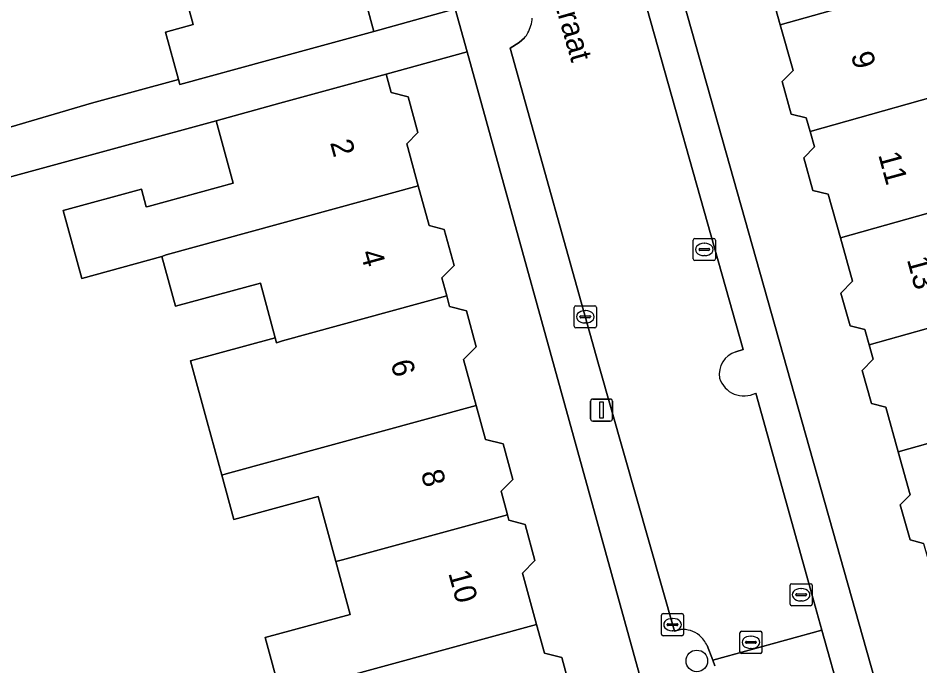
# Model space of a CAD drawing. Extents: x 162250 to 162661, y 380743 to 381606.
# Drawn here: x 162422.34 to 162463.18, y 381264.64 to 381294 of the extents above; entities that cross this region are included whole.
import ezdxf

# ---------------------------------------------------------------- set-up
doc = ezdxf.new("R2010")
doc.units = 0
for name, color, linetype in [('IMGEO_Boom', 7, 'Continuous'), ('IMGEO_Erf', 7, 'Continuous'), ('IMGEO_Kolk', 7, 'Continuous'), ('IMGEO_Lichtmast', 7, 'Continuous'), ('IMGEO_Openbare_ruimte_label', 7, 'Continuous'), ('IMGEO_Pand', 7, 'Continuous'), ('IMGEO_Pand_nummerreeks', 7, 'Continuous'), ('IMGEO_Rijbaan_lokaal_open', 7, 'Continuous'), ('IMGEO_Rioolput', 7, 'Continuous'), ('IMGEO_Voetpad_open', 7, 'Continuous')]:
    doc.layers.add(name, color=color, linetype=linetype)

msp = doc.modelspace()

# ---------------------------------------------------------------- linework, layer by layer
at = {"layer": 'IMGEO_Boom'}
msp.add_circle((162453.079, 381264.867), 0.489, dxfattribs=at)
at = {"layer": 'IMGEO_Erf'}
for points in [[(162419.551, 381288.338), (162425.667, 381290.132), (162429.605, 381291.207), (162429.017, 381293.362), (162430.274, 381293.705), (162429.295, 381297.292), (162432.01, 381298.033), (162434.759, 381298.784), (162436.833, 381299.35), (162438.459, 381293.393), (162442.142, 381294.412), (162436.765, 381313.847), (162435.015, 381320.204), (162426.714, 381350.004), (162406.556, 381344.473)], [(162450.776, 381300.808), (162465.094, 381250)], [(162463.342, 381270.192), (162462.74, 381270.346), (162462.294, 381271.936), (162462.748, 381272.4), (162462.202, 381274.344), (162461.636, 381276.362), (162460.986, 381276.528), (162460.564, 381278.03), (162461.062, 381278.54), (162460.881, 381279.184), (162460.686, 381279.88), (162460.016, 381280.051), (162459.6, 381281.533), (162460.13, 381282.076), (162459.582, 381284.03), (162459.025, 381286.013), (162458.336, 381286.189), (162457.922, 381287.665), (162458.405, 381288.16), (162458.21, 381288.855), (162458.036, 381289.475), (162457.359, 381289.648), (162456.947, 381291.116), (162457.435, 381291.615), (162456.854, 381293.685), (162456.214, 381295.967)], [(162454.43, 381250), (162442.682, 381292.462), (162439.017, 381291.448), (162439.241, 381290.628), (162440.011, 381290.425), (162440.452, 381288.809), (162439.947, 381288.298), (162440.469, 381286.386), (162440.958, 381284.594), (162441.643, 381284.414), (162442.086, 381282.789), (162441.529, 381282.226), (162441.754, 381281.402), (162441.882, 381280.933), (162442.65, 381280.731), (162443.094, 381279.105), (162442.52, 381278.526), (162443.091, 381276.434), (162443.508, 381274.906), (162444.304, 381274.696), (162444.742, 381273.091), (162444.213, 381272.557), (162444.506, 381271.485), (162444.572, 381271.243), (162445.302, 381271.051), (162445.748, 381269.416), (162445.187, 381268.849), (162445.825, 381266.512), (162446.177, 381265.221), (162446.96, 381265.015), (162447.403, 381263.39)], [(162434.226, 381263.372), (162433.53, 381265.922), (162437.383, 381266.974), (162436.729, 381269.372), (162435.926, 381272.312), (162432.114, 381271.272), (162431.565, 381273.282), (162430.907, 381275.693), (162430.151, 381278.463), (162433.991, 381279.511), (162433.315, 381281.986), (162429.474, 381280.937), (162428.861, 381283.185), (162425.23, 381282.194), (162424.389, 381285.275), (162427.933, 381286.242), (162428.152, 381285.439), (162428.239, 381285.463), (162432.089, 381286.514), (162431.316, 381289.346), (162419.659, 381286.162)]]:
    msp.add_lwpolyline(points, dxfattribs=at)
at = {"layer": 'IMGEO_Kolk'}
for p, q in [((162452.919, 381283.084), (162452.919, 381283.936)), ((162452.994, 381284.01), (162453.846, 381284.01)), ((162453.92, 381283.936), (162453.92, 381283.084)), ((162453.178, 381283.504), (162453.178, 381283.516)), ((162453.616, 381283.467), (162453.218, 381283.467)), ((162453.221, 381283.553), (162453.619, 381283.553)), ((162453.407, 381283.79), (162453.432, 381283.79)), ((162453.662, 381283.516), (162453.662, 381283.504)), ((162453.846, 381283.01), (162452.994, 381283.01)), ((162453.43, 381283.23), (162453.405, 381283.23)), ((162447.605, 381280.96), (162448.457, 381280.96)), ((162447.53, 381280.034), (162447.53, 381280.886)), ((162448.018, 381280.74), (162448.043, 381280.74)), ((162448.531, 381280.886), (162448.531, 381280.034)), ((162447.789, 381280.454), (162447.789, 381280.466)), ((162448.227, 381280.417), (162447.829, 381280.417)), ((162447.832, 381280.503), (162448.23, 381280.503)), ((162448.041, 381280.18), (162448.016, 381280.18)), ((162448.273, 381280.466), (162448.273, 381280.454)), ((162448.457, 381279.96), (162447.605, 381279.96)), ((162457.377, 381268.366), (162458.229, 381268.366)), ((162457.302, 381267.44), (162457.302, 381268.292)), ((162457.604, 381267.909), (162458.002, 381267.909)), ((162457.79, 381268.146), (162457.815, 381268.146)), ((162458.303, 381268.292), (162458.303, 381267.44)), ((162457.561, 381267.86), (162457.561, 381267.872)), ((162457.999, 381267.823), (162457.601, 381267.823)), ((162457.813, 381267.586), (162457.788, 381267.586)), ((162458.045, 381267.872), (162458.045, 381267.86)), ((162458.229, 381267.366), (162457.377, 381267.366)), ((162451.48, 381266.085), (162451.48, 381266.937)), ((162451.555, 381267.011), (162452.407, 381267.011)), ((162451.968, 381266.791), (162451.993, 381266.791)), ((162452.481, 381266.937), (162452.481, 381266.085)), ((162451.739, 381266.505), (162451.739, 381266.517)), ((162452.177, 381266.468), (162451.779, 381266.468)), ((162451.782, 381266.554), (162452.18, 381266.554)), ((162452.223, 381266.517), (162452.223, 381266.505)), ((162452.407, 381266.011), (162451.555, 381266.011)), ((162451.991, 381266.231), (162451.966, 381266.231))]:
    msp.add_line(p, q, dxfattribs=at)
for points in [[(162452.919, 381283.084), (162452.919, 381283.936)], [(162452.994, 381284.01), (162453.846, 381284.01)], [(162453.92, 381283.936), (162453.92, 381283.084)], [(162453.846, 381283.01), (162452.994, 381283.01)], [(162447.605, 381280.96), (162448.457, 381280.96)], [(162447.53, 381280.034), (162447.53, 381280.886)], [(162448.531, 381280.886), (162448.531, 381280.034)], [(162448.457, 381279.96), (162447.605, 381279.96)], [(162457.377, 381268.366), (162458.229, 381268.366)], [(162457.302, 381267.44), (162457.302, 381268.292)], [(162458.303, 381268.292), (162458.303, 381267.44)], [(162458.229, 381267.366), (162457.377, 381267.366)], [(162451.48, 381266.085), (162451.48, 381266.937)], [(162451.555, 381267.011), (162452.407, 381267.011)], [(162452.481, 381266.937), (162452.481, 381266.085)], [(162452.407, 381266.011), (162451.555, 381266.011)]]:
    msp.add_lwpolyline(points, dxfattribs=at)
for centre, radius, start, end in [((162452.996, 381283.934), 0.0765, 91.552, 178.448), ((162452.996, 381283.934), 0.0765, 91.552, 178.448), ((162453.844, 381283.934), 0.0765, 1.552, 88.448), ((162453.844, 381283.934), 0.0765, 1.552, 88.448), ((162453.218, 381283.513), 0.0403, 85.8775, 175.7526), ((162453.215, 381283.503), 0.0366, 178.938, 274.7102), ((162453.619, 381283.51), 0.043, 264.8664, 352.4533), ((162453.623, 381283.515), 0.0386, 1.7309, 96.639), ((162452.996, 381283.086), 0.0765, 181.552, 268.448), ((162452.996, 381283.086), 0.0765, 181.552, 268.448), ((162453.844, 381283.086), 0.0765, 271.552, 358.448), ((162453.844, 381283.086), 0.0765, 271.552, 358.448), ((162447.607, 381280.884), 0.0765, 91.552, 178.448), ((162447.607, 381280.884), 0.0765, 91.552, 178.448), ((162448.455, 381280.884), 0.0765, 1.552, 88.448), ((162448.455, 381280.884), 0.0765, 1.552, 88.448), ((162447.829, 381280.463), 0.0403, 85.8775, 175.7526), ((162447.826, 381280.453), 0.0366, 178.938, 274.7102), ((162448.23, 381280.46), 0.043, 264.8664, 352.4533), ((162448.234, 381280.465), 0.0386, 1.7309, 96.639), ((162447.607, 381280.036), 0.0765, 181.552, 268.448), ((162447.607, 381280.036), 0.0765, 181.552, 268.448), ((162448.455, 381280.036), 0.0765, 271.552, 358.448), ((162448.455, 381280.036), 0.0765, 271.552, 358.448), ((162457.379, 381268.29), 0.0765, 91.552, 178.448), ((162457.379, 381268.29), 0.0765, 91.552, 178.448), ((162458.227, 381268.29), 0.0765, 1.552, 88.448), ((162458.227, 381268.29), 0.0765, 1.552, 88.448), ((162457.601, 381267.869), 0.0403, 85.8775, 175.7526), ((162458.006, 381267.871), 0.0386, 1.7309, 96.639), ((162457.598, 381267.859), 0.0366, 178.938, 274.7102), ((162458.002, 381267.866), 0.043, 264.8664, 352.4533), ((162457.379, 381267.442), 0.0765, 181.552, 268.448), ((162457.379, 381267.442), 0.0765, 181.552, 268.448), ((162458.227, 381267.442), 0.0765, 271.552, 358.448), ((162458.227, 381267.442), 0.0765, 271.552, 358.448), ((162451.557, 381266.935), 0.0765, 91.552, 178.448), ((162451.557, 381266.935), 0.0765, 91.552, 178.448), ((162452.405, 381266.935), 0.0765, 1.552, 88.448), ((162452.405, 381266.935), 0.0765, 1.552, 88.448), ((162451.779, 381266.514), 0.0403, 85.8775, 175.7526), ((162451.776, 381266.504), 0.0366, 178.938, 274.7102), ((162452.18, 381266.511), 0.043, 264.8664, 352.4533), ((162452.184, 381266.516), 0.0386, 1.7309, 96.639), ((162451.557, 381266.087), 0.0765, 181.552, 268.448), ((162451.557, 381266.087), 0.0765, 181.552, 268.448), ((162452.405, 381266.087), 0.0765, 271.552, 358.448), ((162452.405, 381266.087), 0.0765, 271.552, 358.448)]:
    msp.add_arc(centre, radius, start, end, dxfattribs=at)
for centre, major_axis, ratio, start_param, end_param in [((162453.406, 381283.51), (-0.387, 0.002), 0.722429, 4.712389, 7.853982), ((162453.431, 381283.51), (-0.39, 0.002), 0.717154, 1.570796, 4.712389), ((162448.017, 381280.46), (-0.387, 0.002), 0.722429, 4.712389, 7.853982), ((162448.042, 381280.46), (-0.39, 0.002), 0.717154, 1.570796, 4.712389), ((162457.789, 381267.866), (-0.387, 0.002), 0.722429, 4.712389, 7.853982), ((162457.814, 381267.866), (-0.39, 0.002), 0.717154, 1.570796, 4.712389), ((162451.967, 381266.511), (-0.387, 0.002), 0.722429, 4.712389, 7.853982), ((162451.992, 381266.511), (-0.39, 0.002), 0.717154, 1.570796, 4.712389)]:
    msp.add_ellipse(centre, major_axis=major_axis, ratio=ratio, start_param=start_param, end_param=end_param, dxfattribs=at)
at = {"layer": 'IMGEO_Lichtmast'}
for p, q in [((162448.265, 381275.834), (162448.265, 381276.634)), ((162448.265, 381276.634), (162448.265, 381275.834)), ((162448.365, 381276.734), (162449.155, 381276.734)), ((162449.155, 381276.734), (162448.365, 381276.734)), ((162449.255, 381276.634), (162449.255, 381275.834)), ((162449.255, 381275.834), (162449.255, 381276.634)), ((162449.155, 381275.734), (162448.365, 381275.734)), ((162448.365, 381275.734), (162449.155, 381275.734))]:
    msp.add_line(p, q, dxfattribs=at)
msp.add_lwpolyline([(162448.685, 381276.609), (162448.835, 381276.609), (162448.835, 381275.859), (162448.685, 381275.859), (162448.685, 381276.609)], dxfattribs=at)
for centre, start, end in [((162448.365, 381276.634), 90, 180), ((162448.365, 381276.634), 90, 180), ((162449.155, 381276.634), 0, 90), ((162449.155, 381276.634), 360, 90), ((162448.365, 381275.834), 180, 270), ((162448.365, 381275.834), 180, 270), ((162449.155, 381275.834), 270, 0), ((162449.155, 381275.834), 270, 0)]:
    msp.add_arc(centre, 0.1, start, end, dxfattribs=at)
at = {"layer": 'IMGEO_Pand'}
for points in [[(162455.695, 381298.695), (162455.898, 381297.971), (162455.203, 381297.259), (162455.515, 381296.145), (162456.214, 381295.967), (162456.854, 381293.685), (162468.441, 381296.948), (162467.864, 381299.006), (162464.06, 381297.939), (162463.283, 381300.708), (162464.079, 381300.931), (162464.047, 381301.046)], [(162436.833, 381299.35), (162434.759, 381298.784), (162432.01, 381298.033), (162429.295, 381297.292), (162430.274, 381293.705), (162429.017, 381293.362), (162429.605, 381291.207), (162429.664, 381290.992), (162433.636, 381292.076), (162438.459, 381293.393)], [(162456.854, 381293.685), (162457.435, 381291.615), (162456.947, 381291.116), (162457.359, 381289.648), (162458.036, 381289.475), (162458.21, 381288.855), (162465.929, 381291.029), (162465.241, 381293.483), (162469.109, 381294.569), (162468.441, 381296.948)], [(162439.947, 381288.298), (162440.452, 381288.809), (162440.011, 381290.425), (162439.241, 381290.628), (162439.017, 381291.448), (162434.194, 381290.132), (162431.316, 381289.346), (162432.089, 381286.514), (162428.239, 381285.463), (162428.152, 381285.439), (162427.933, 381286.242), (162424.389, 381285.275), (162425.23, 381282.194), (162428.861, 381283.185), (162429.054, 381283.273), (162440.469, 381286.386)], [(162459.582, 381284.03), (162471.116, 381287.278), (162470.532, 381289.36), (162466.699, 381288.284), (162465.929, 381291.029), (162458.21, 381288.855), (162458.405, 381288.16), (162457.922, 381287.665), (162458.336, 381286.189), (162459.025, 381286.013)], [(162471.651, 381285.37), (162471.116, 381287.278), (162459.582, 381284.03), (162460.13, 381282.076), (162459.6, 381281.533), (162460.016, 381280.051), (162460.686, 381279.88), (162460.881, 381279.184), (162468.625, 381281.365), (162467.804, 381284.291)], [(162442.086, 381282.789), (162441.643, 381284.414), (162440.958, 381284.594), (162440.469, 381286.386), (162429.054, 381283.273), (162428.861, 381283.185), (162429.474, 381280.937), (162433.315, 381281.986), (162433.991, 381279.511), (162434.054, 381279.279), (162434.32, 381279.375), (162441.754, 381281.402), (162441.529, 381282.226)], [(162442.52, 381278.526), (162443.094, 381279.105), (162442.65, 381280.731), (162441.882, 381280.933), (162441.754, 381281.402), (162434.32, 381279.375), (162434.054, 381279.279), (162433.991, 381279.511), (162430.151, 381278.463), (162430.907, 381275.693), (162431.565, 381273.282), (162431.775, 381273.347), (162443.091, 381276.434)], [(162473.801, 381277.61), (162473.216, 381279.694), (162469.395, 381278.622), (162468.625, 381281.365), (162460.881, 381279.184), (162461.062, 381278.54), (162460.564, 381278.03), (162460.986, 381276.528), (162461.636, 381276.362), (162462.202, 381274.344)], [(162473.801, 381277.61), (162462.202, 381274.344), (162462.748, 381272.4), (162462.294, 381271.936), (162462.74, 381270.346), (162463.342, 381270.192), (162463.534, 381269.508), (162471.309, 381271.697), (162470.602, 381274.218), (162474.45, 381275.298)], [(162431.565, 381273.282), (162432.114, 381271.272), (162435.926, 381272.312), (162436.729, 381269.372), (162437.039, 381269.449), (162444.506, 381271.485), (162444.213, 381272.557), (162444.742, 381273.091), (162444.304, 381274.696), (162443.508, 381274.906), (162443.091, 381276.434), (162431.775, 381273.347)], [(162444.506, 381271.485), (162437.039, 381269.449), (162436.729, 381269.372), (162437.383, 381266.974), (162433.53, 381265.922), (162434.226, 381263.372), (162434.492, 381263.421), (162445.825, 381266.512), (162445.187, 381268.849), (162445.748, 381269.416), (162445.302, 381271.051), (162444.572, 381271.243)], [(162447.218, 381261.557), (162446.866, 381262.848), (162447.403, 381263.39), (162446.96, 381265.015), (162446.177, 381265.221), (162445.825, 381266.512), (162434.492, 381263.421), (162434.226, 381263.372), (162434.713, 381261.587), (162435.454, 381258.87), (162439.306, 381259.921), (162439.428, 381259.472), (162439.756, 381259.522)]]:
    msp.add_lwpolyline(points, close=True, dxfattribs=at)
at = {"layer": 'IMGEO_Rijbaan_lokaal_open'}
for points in [[(162454.846, 381278.868), (162455.178, 381278.973), (162449.845, 381297.908)], [(162445.283, 381293.103), (162445.029, 381292.889), (162444.632, 381292.625), (162448.633, 381278.311), (162452.067, 381266.212), (162452.335, 381266.293)], [(162453.545, 381265.56), (162453.799, 381264.901), (162458.743, 381266.259), (162458.136, 381268.433), (162455.748, 381277.006)], [(162458.743, 381266.259), (162453.799, 381264.901), (162453.893, 381264.638)], [(162460.113, 381259.798), (162460.516, 381259.911), (162458.743, 381266.259)]]:
    msp.add_lwpolyline(points, dxfattribs=at)
for centre, radius, start, end in [((162444.09, 381294.07), 1.535, 331.0601, 357.2751), ((162443.962, 381294.156), 1.689, 321.43, 330.6016), ((162455.146, 381277.86), 1.051, 106.5608, 189.8804), ((162455.21, 381278.027), 1.154, 197.4919, 297.7759), ((162452.42, 381265.071), 1.225, 50.6359, 93.9761), ((162452.422, 381265.068), 1.226, 23.6645, 50.7924)]:
    msp.add_arc(centre, radius, start, end, dxfattribs=at)
at = {"layer": 'IMGEO_Rioolput'}
for p, q in [((162455.03, 381265.283), (162455.03, 381266.135)), ((162455.105, 381266.209), (162455.957, 381266.209)), ((162455.518, 381265.989), (162455.543, 381265.989)), ((162456.031, 381266.135), (162456.031, 381265.283)), ((162455.289, 381265.703), (162455.289, 381265.715)), ((162455.727, 381265.666), (162455.329, 381265.666)), ((162455.332, 381265.752), (162455.73, 381265.752)), ((162455.773, 381265.715), (162455.773, 381265.703)), ((162455.957, 381265.209), (162455.105, 381265.209)), ((162455.541, 381265.429), (162455.516, 381265.429))]:
    msp.add_line(p, q, dxfattribs=at)
for points in [[(162455.03, 381265.283), (162455.03, 381266.135)], [(162455.105, 381266.209), (162455.957, 381266.209)], [(162456.031, 381266.135), (162456.031, 381265.283)], [(162455.957, 381265.209), (162455.105, 381265.209)]]:
    msp.add_lwpolyline(points, dxfattribs=at)
for centre, radius, start, end in [((162455.107, 381266.133), 0.0765, 91.552, 178.448), ((162455.107, 381266.133), 0.0765, 91.552, 178.448), ((162455.955, 381266.133), 0.0765, 1.552, 88.448), ((162455.955, 381266.133), 0.0765, 1.552, 88.448), ((162455.329, 381265.712), 0.0403, 85.8775, 175.7526), ((162455.326, 381265.702), 0.0366, 178.938, 274.7102), ((162455.73, 381265.709), 0.043, 264.8664, 352.4533), ((162455.734, 381265.714), 0.0386, 1.7309, 96.639), ((162455.107, 381265.285), 0.0765, 181.552, 268.448), ((162455.107, 381265.285), 0.0765, 181.552, 268.448), ((162455.955, 381265.285), 0.0765, 271.552, 358.448), ((162455.955, 381265.285), 0.0765, 271.552, 358.448)]:
    msp.add_arc(centre, radius, start, end, dxfattribs=at)
for centre, major_axis, ratio, start_param, end_param in [((162455.517, 381265.709), (-0.387, 0.002), 0.722429, 4.712389, 7.853982), ((162455.542, 381265.709), (-0.39, 0.002), 0.717154, 1.570796, 4.712389)]:
    msp.add_ellipse(centre, major_axis=major_axis, ratio=ratio, start_param=start_param, end_param=end_param, dxfattribs=at)
at = {"layer": 'IMGEO_Voetpad_open'}
for points in [[(162430.504, 381348.496), (162429.829, 381350.907), (162426.714, 381350.004), (162435.015, 381320.204), (162436.765, 381313.847), (162442.142, 381294.412), (162442.682, 381292.462), (162454.43, 381250), (162455.092, 381247.608), (162455.758, 381245.2), (162459.272, 381232.499), (162459.819, 381223.005), (162460.124, 381217.537), (162463.07, 381217.625)], [(162469.535, 381226.012), (162469.398, 381234.727), (162466.151, 381246.25), (162465.361, 381249.054), (162465.094, 381250), (162450.776, 381300.808), (162437.221, 381349.572)], [(162442.553, 381322.362), (162442.974, 381322.468), (162449.845, 381297.908), (162455.178, 381278.973), (162454.846, 381278.868)], [(162419.659, 381286.162), (162431.316, 381289.346), (162434.194, 381290.132), (162439.017, 381291.448), (162442.682, 381292.462), (162442.142, 381294.412), (162438.459, 381293.393), (162433.636, 381292.076), (162429.664, 381290.992), (162429.605, 381291.207), (162425.667, 381290.132), (162419.551, 381288.338)], [(162444.632, 381292.625), (162445.029, 381292.889), (162445.283, 381293.103)], [(162452.335, 381266.293), (162452.067, 381266.212), (162448.633, 381278.311), (162444.632, 381292.625)], [(162455.748, 381277.006), (162458.136, 381268.433), (162458.743, 381266.259), (162460.516, 381259.911), (162460.113, 381259.798)], [(162453.893, 381264.638), (162453.799, 381264.901), (162453.545, 381265.56)]]:
    msp.add_lwpolyline(points, dxfattribs=at)
for centre, radius, start, end in [((162444.09, 381294.07), 1.535, 331.0601, 357.2751), ((162443.962, 381294.156), 1.689, 321.43, 330.6016), ((162455.146, 381277.86), 1.051, 106.5608, 189.8804), ((162455.21, 381278.027), 1.154, 197.4919, 297.7759), ((162452.42, 381265.071), 1.225, 50.6359, 93.9761), ((162452.422, 381265.068), 1.226, 23.6645, 50.7924)]:
    msp.add_arc(centre, radius, start, end, dxfattribs=at)

# ---------------------------------------------------------------- texts
at = {"layer": 'IMGEO_Openbare_ruimte_label'}
msp.add_text('Stokroosstraat', height=1, rotation=285.9533, dxfattribs=at).set_placement((162445.04, 381300.236))
at = {"layer": 'IMGEO_Pand_nummerreeks'}
for s, rotation, p in [('9', 285.3012, (162460.048, 381292.333)), ('2', 285.3551, (162436.465, 381288.354)), ('11', 285.3012, (162461.287, 381287.805)), ('4', 285.3551, (162437.835, 381283.366)), ('13', 285.3035, (162462.587, 381283.054)), ('6', 285.3551, (162439.204, 381278.379)), ('8', 285.3532, (162440.574, 381273.389)), ('10', 285.3532, (162441.82, 381268.846))]:
    msp.add_text(s, height=1, rotation=rotation, dxfattribs=at).set_placement(p)

doc.saveas('drawing.dxf')
